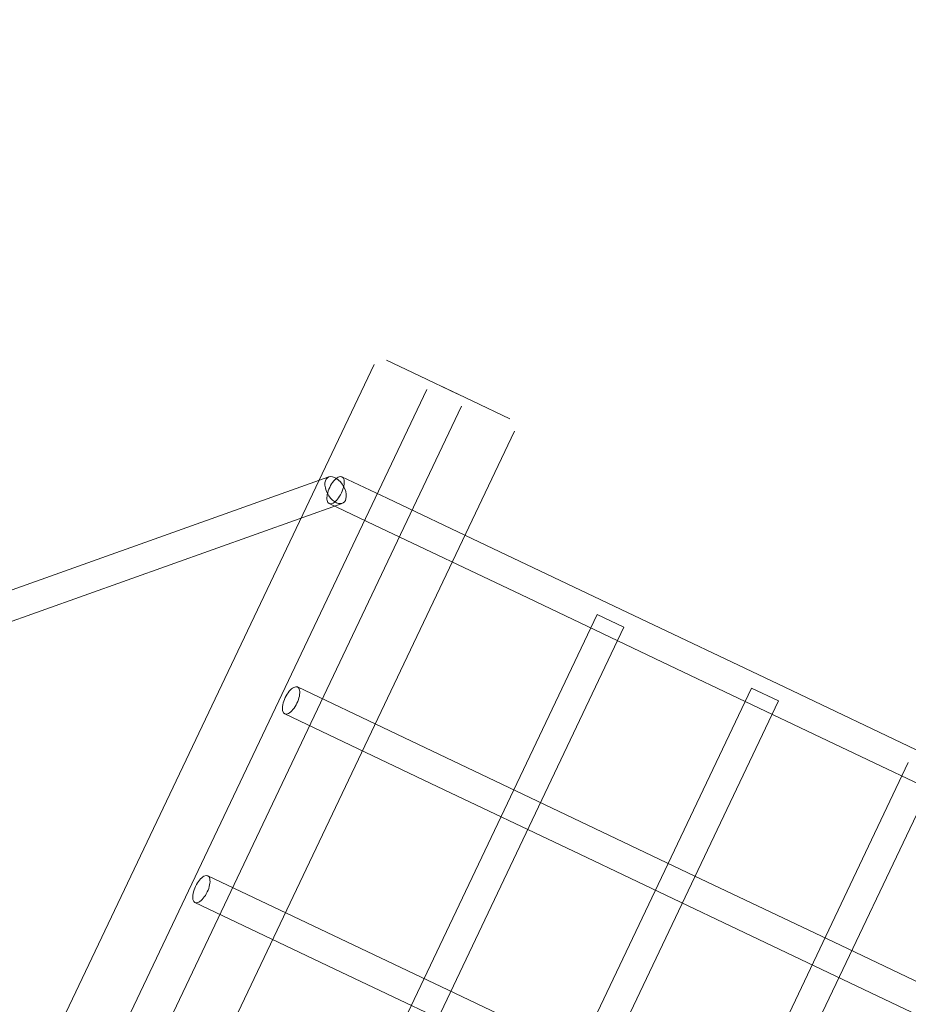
# Model space of a CAD drawing. Header units: millimetres. Extents: x -188930 to 271134, y -158090 to 283816.
# Tile 461 of 610: x 55306 to 55785, y 54244 to 54774. Entities that reach past the tile are written whole.
import ezdxf

# ---------------------------------------------------------------- set-up
doc = ezdxf.new("R2010")
doc.units = ezdxf.units.MM
doc.layers.add('I-FURN', color=30, linetype='Continuous', lineweight=9)
doc.layers.add('PZT_UTWARDZENIA', color=5, linetype='Continuous', lineweight=9)

# ---------------------------------------------------------------- blocks, each defined once
blk = doc.blocks.new('LARSLAJ_hamak - LARSLAJ_hamak-1781260-PZT-dwg')
at = {"layer": 'I-FURN'}
for p, q in [((-977.12, 518.54), (-977.12, -521.46)), ((-945.67, 518.54), (-945.67, -521.46)), ((-924.93, -521.46), (-924.93, 518.54)), ((-893.47, -521.46), (-893.47, 518.54)), ((-1261.25, 448.54), (-1261.25, -451.46)), ((-1245.25, -451.46), (-1245.25, 448.54)), ((-1167.82, 448.54), (-1167.82, -451.46)), ((-1151.82, -451.46), (-1151.82, 448.54)), ((-1075.76, 448.54), (-1075.76, -451.46)), ((-1059.76, -451.46), (-1059.76, 448.54)), ((-706.44, -242.45), (-910.13, -446.57)), ((-897.55, -456.35), (-693.86, -252.23)), ((-903.84, -443.46), (-930.82, -443.46)), ((-1167.81, -451.46), (-1151.82, -451.46)), ((-1167.81, -451.46), (-1151.83, -451.46)), ((-1075.76, -451.46), (-1059.76, -451.46)), ((-1075.76, -451.46), (-1059.76, -451.46)), ((-930.82, -459.46), (-903.84, -459.46)), ((-972.12, -526.46), (-949.65, -526.46)), ((-949.65, -526.46), (-929.93, -526.46)), ((-940.67, -526.46), (-918.2, -526.46)), ((-918.2, -526.46), (-898.47, -526.46))]:
    blk.add_line(p, q, dxfattribs=at)
at = {"layer": 'I-FURN', "flags": 128}
for points in [[(-930.82, -218.46), (-1017.99, -218.46), (-1106.71, -218.46), (-1196.83, -218.46), (-1288.2, -218.46), (-1380.67, -218.46), (-1474.11, -218.46), (-1568.36, -218.46), (-1663.27, -218.46), (-1758.68, -218.46), (-1854.46, -218.46), (-1950.43, -218.46), (-2046.45, -218.46), (-2142.37, -218.46), (-2238.03, -218.46), (-2333.28, -218.46), (-2427.96, -218.46), (-2521.93, -218.46), (-2615.03, -218.46), (-2707.12, -218.46), (-2798.04, -218.46), (-2887.66, -218.46), (-2975.83, -218.46), (-3030.81, -218.46)], [(-3030.81, -234.46), (-2943.64, -234.46), (-2854.92, -234.46), (-2764.8, -234.46), (-2673.44, -234.46), (-2580.96, -234.46), (-2487.52, -234.46), (-2393.27, -234.46), (-2298.36, -234.46), (-2202.95, -234.46), (-2107.18, -234.46), (-2011.2, -234.46), (-1915.18, -234.46), (-1819.26, -234.46), (-1723.6, -234.46), (-1628.36, -234.46), (-1533.67, -234.46), (-1439.7, -234.46), (-1346.6, -234.46), (-1254.51, -234.46), (-1163.59, -234.46), (-1073.97, -234.46), (-985.8, -234.46), (-930.82, -234.46)], [(-930.82, -330.96), (-1017.99, -330.96), (-1106.71, -330.96), (-1196.83, -330.96), (-1288.2, -330.96), (-1380.67, -330.96), (-1474.11, -330.96), (-1568.36, -330.96), (-1663.27, -330.96), (-1758.68, -330.96), (-1854.46, -330.96), (-1950.43, -330.96), (-2046.45, -330.96), (-2142.37, -330.96), (-2238.03, -330.96), (-2333.28, -330.96), (-2427.96, -330.96), (-2521.93, -330.96), (-2615.03, -330.96), (-2707.12, -330.96), (-2798.04, -330.96), (-2887.66, -330.96), (-2975.83, -330.96), (-3030.81, -330.96)], [(-3030.81, -346.96), (-2943.64, -346.96), (-2854.92, -346.96), (-2764.8, -346.96), (-2673.44, -346.96), (-2580.96, -346.96), (-2487.52, -346.96), (-2393.27, -346.96), (-2298.36, -346.96), (-2202.95, -346.96), (-2107.18, -346.96), (-2011.2, -346.96), (-1915.18, -346.96), (-1819.26, -346.96), (-1723.6, -346.96), (-1628.36, -346.96), (-1533.67, -346.96), (-1439.7, -346.96), (-1346.6, -346.96), (-1254.51, -346.96), (-1163.59, -346.96), (-1073.97, -346.96), (-985.8, -346.96), (-930.82, -346.96)], [(-930.82, -443.46), (-1017.99, -443.46), (-1106.71, -443.46), (-1196.83, -443.46), (-1288.2, -443.46), (-1380.67, -443.46), (-1474.11, -443.46), (-1568.36, -443.46), (-1663.27, -443.46), (-1758.68, -443.46), (-1854.46, -443.46), (-1950.43, -443.46), (-2046.45, -443.46), (-2142.37, -443.46), (-2238.03, -443.46), (-2333.28, -443.46), (-2427.96, -443.46), (-2521.93, -443.46), (-2615.03, -443.46), (-2707.12, -443.46), (-2798.04, -443.46), (-2887.66, -443.46), (-2975.83, -443.46), (-3030.81, -443.46)], [(-3030.81, -459.46), (-2943.64, -459.46), (-2854.92, -459.46), (-2764.8, -459.46), (-2673.44, -459.46), (-2580.96, -459.46), (-2487.52, -459.46), (-2393.27, -459.46), (-2298.36, -459.46), (-2202.95, -459.46), (-2107.18, -459.46), (-2011.2, -459.46), (-1915.18, -459.46), (-1819.26, -459.46), (-1723.6, -459.46), (-1628.36, -459.46), (-1533.67, -459.46), (-1439.7, -459.46), (-1346.6, -459.46), (-1254.51, -459.46), (-1163.59, -459.46), (-1073.97, -459.46), (-985.8, -459.46), (-930.82, -459.46)]]:
    blk.add_lwpolyline(points, dxfattribs=at)
at = {"layer": 'I-FURN'}
for centre, major_axis, ratio, start_param, end_param in [((-930.82, -226.46), (0, 8), 0.437357, 4.712389, 7.853982), ((-930.82, -226.46), (0, 8), 0.437357, 1.570796, 4.712389), ((-930.82, -338.96), (0, 8), 0.437357, 4.712389, 7.853982), ((-930.82, -338.96), (0, 8), 0.437357, 1.570796, 4.712389), ((-903.84, -451.46), (0, 8), 0.437357, 4.712389, 7.853982), ((-903.84, -451.46), (-6.63, 4.48), 0.59071, 5.887099, 8.927636), ((-903.84, -451.46), (-6.63, 4.48), 0.59071, 2.644451, 5.786043), ((-903.84, -451.46), (0, 8), 0.437357, 1.570796, 4.712389)]:
    blk.add_ellipse(centre, major_axis=major_axis, ratio=ratio, start_param=start_param, end_param=end_param, dxfattribs=at)
blk.add_open_spline([(-908.41, -445.65), (-908.5, -445.67), (-908.68, -445.72), (-908.85, -445.78), (-908.94, -445.81)], degree=3, dxfattribs=at)

msp = doc.modelspace()

# ---------------------------------------------------------------- linework, layer by layer
at = {"layer": 'PZT_UTWARDZENIA'}
for centre, radius, start, end in [((59552.72, 60792.38), 12000, 159.94686, 262.671126), ((59552.72, 60792.38), 12000, 159.94686, 262.671126), ((59275.43, 60624.14), 10000, 158.651807, 263.428328), ((59275.43, 60624.14), 10000, 158.651807, 263.428328)]:
    msp.add_arc(centre, radius, start, end, dxfattribs=at)

# ---------------------------------------------------------------- block references
at = {"layer": 'I-FURN', "rotation": 154.5634422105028}
msp.add_blockref('LARSLAJ_hamak - LARSLAJ_hamak-1781260-PZT-dwg', (54466.32, 54501.43), dxfattribs=at)

doc.saveas('drawing.dxf')
